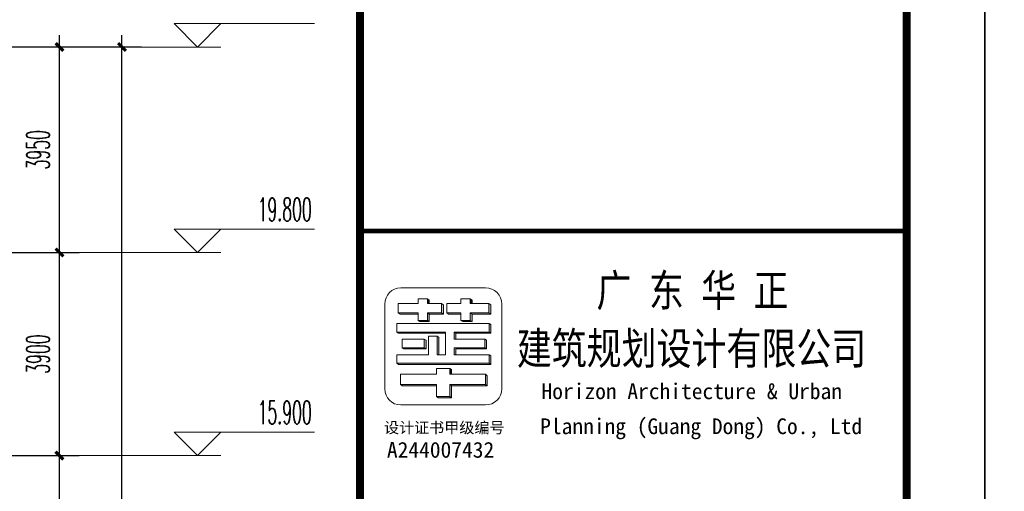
# Model space of a CAD drawing. Extents: x 1779708 to 7299578, y -1121471 to 88434.
# Tile 558 of 656: x 5420602 to 5439514, y -990343 to -981284. Entities that reach past the tile are written whole.
import ezdxf

# ---------------------------------------------------------------- set-up
doc = ezdxf.new("R2010")
doc.units = 0
doc.header["$LTSCALE"] = 1000
doc.header["$MEASUREMENT"] = 0
doc.layers.get('0').update_dxf_attribs({"linetype": 'CONTINUOUS'})
doc.layers.get('Defpoints').update_dxf_attribs({"linetype": 'CONTINUOUS'})
doc.layers.add('DIM_ELEV', color=3, linetype='CONTINUOUS', lineweight=13)
doc.layers.add('logo', color=81, linetype='CONTINUOUS', lineweight=18)
for name, color, linetype in [('PUB_DIM', 3, 'CONTINUOUS'), ('PUB_TEXT', 7, 'CONTINUOUS'), ('PUB_TITLE', 4, 'CONTINUOUS'), ('修改', 6, 'CONTINUOUS')]:
    doc.layers.add(name, color=color, linetype=linetype)
doc.styles.add('-宋体', font='simhei.ttf', dxfattribs={"width": 0.7})
doc.styles.add('-黑体', font='simhei.ttf', dxfattribs={"width": 0.7})
doc.styles.add('_TCH_DIM', font='SIMPLEX.shx', dxfattribs={"width": 0.7, "bigfont": 'GBCBIG.shx'})
doc.styles.add('_TCH_DIM_T3', font='SIMPLEX.shx', dxfattribs={"width": 0.494118, "bigfont": 'GBCBIG.shx'})
doc.dimstyles.new('_TCH_ARCH&&150', dxfattribs={"dimtxt": 446.25, "dimasz": 150, "dimexe": 375, "dimexo": 450, "dimgap": 189.375, "dimtad": 1, "dimdec": 0, "dimzin": 0, "dimdsep": 46, "dimtxsty": '_TCH_DIM_T3', "dimblk": 'ARCHTICK', "dimcen": 0.09, "dimdle": 225, "dimclrt": 7, "dimazin": 2, "dimtfac": 1, "dimtdec": 0, "dimtix": 1, "dimtmove": 2, "dimatfit": 3, "dimfxl": 250, "dimtolj": 1, "dimtzin": 0, "dimarcsym": 0})

# ---------------------------------------------------------------- blocks, each defined once
blk = doc.blocks.new('A$C6A191C33')
at = {"style": '-宋体'}
for s, height, p in [('设计证书甲级编号', 141.4, (32, 373)), ('A244007432', 202, (69, 59))]:
    blk.add_text(s, height=height, dxfattribs=at).set_placement(p)
blk = doc.blocks.new('A$C36B43F05')
at = {"layer": 'logo'}
h = blk.add_hatch(color=256, dxfattribs=at)
edge = h.paths.add_edge_path()
edge.add_line((44277, 10529), (44298, 10529))
edge.add_line((44298, 10529), (44298, 11224))
edge.add_line((44298, 11224), (44277, 11191))
edge.add_line((44277, 11191), (44277, 10529))
h = blk.add_hatch(color=256, dxfattribs=at)
edge = h.paths.add_edge_path()
edge.add_line((44871, 9521), (44708, 9521))
edge.add_line((44708, 9521), (44708, 11294))
edge.add_line((44708, 11294), (44687, 11261))
edge.add_line((44687, 11261), (44687, 9488))
edge.add_line((44687, 9488), (44851, 9488))
edge.add_line((44851, 9488), (44871, 9521))
h = blk.add_hatch(color=256, dxfattribs=at)
edge = h.paths.add_edge_path()
edge.add_line((45172, 10765), (45008, 10765))
edge.add_line((45008, 10765), (45008, 11190))
edge.add_line((45008, 11190), (44987, 11157))
edge.add_line((44987, 11157), (44987, 10732))
edge.add_line((44987, 10732), (45151, 10732))
edge.add_line((45151, 10732), (45172, 10765))
h = blk.add_hatch(color=256, dxfattribs=at)
edge = h.paths.add_edge_path()
edge.add_line((45287, 10356), (45308, 10356))
edge.add_line((45308, 10356), (45308, 11294))
edge.add_line((45308, 11294), (45287, 11261))
edge.add_line((45287, 11261), (45287, 10356))
h = blk.add_hatch(color=256, dxfattribs=at)
edge = h.paths.add_edge_path()
edge.add_line((45675, 11267), (45652, 11230))
edge.add_line((45652, 11230), (45652, 10885))
edge.add_line((45652, 10885), (45675, 10885))
edge.add_line((45675, 10885), (45675, 11267))
h = blk.add_hatch(color=256, dxfattribs=at)
edge = h.paths.add_edge_path()
edge.add_line((45855, 10435), (45675, 10435))
edge.add_line((45675, 10435), (45675, 10705))
edge.add_line((45675, 10705), (45531, 10705))
edge.add_line((45531, 10705), (45531, 10885))
edge.add_line((45531, 10885), (45508, 10849))
edge.add_line((45508, 10849), (45508, 10669))
edge.add_line((45508, 10669), (45652, 10669))
edge.add_line((45652, 10669), (45652, 10399))
edge.add_line((45652, 10399), (45832, 10399))
edge.add_line((45832, 10399), (45855, 10435))
edge.add_line((45855, 10435), (45855, 10435))
h = blk.add_hatch(color=256, dxfattribs=at)
edge = h.paths.add_edge_path()
edge.add_line((45945, 10705), (45855, 10705))
edge.add_line((45855, 10705), (45856, 10669))
edge.add_line((45856, 10669), (45923, 10669))
edge.add_line((45923, 10669), (45945, 10705))
h = blk.add_hatch(color=256, dxfattribs=at)
edge = h.paths.add_edge_path()
edge.add_line((44277, 9557), (44465, 9557))
edge.add_line((44465, 9557), (44496, 9590))
edge.add_line((44496, 9590), (44298, 9590))
edge.add_line((44298, 9590), (44298, 10273))
edge.add_line((44298, 10273), (44068, 10273))
edge.add_line((44068, 10273), (44068, 10529))
edge.add_line((44068, 10529), (44047, 10496))
edge.add_line((44047, 10496), (44047, 10240))
edge.add_line((44047, 10240), (44277, 10240))
edge.add_line((44277, 10240), (44277, 9557))
h = blk.add_hatch(color=256, dxfattribs=at)
edge = h.paths.add_edge_path()
edge.add_line((45226, 10520), (45206, 10487))
edge.add_line((45206, 10487), (44871, 10487))
edge.add_line((44871, 10487), (44871, 10520))
edge.add_line((44871, 10520), (45226, 10520))
h = blk.add_hatch(color=256, dxfattribs=at)
edge = h.paths.add_edge_path()
edge.add_line((44608, 10273), (44496, 10273))
edge.add_line((44496, 10273), (44496, 10241))
edge.add_line((44496, 10241), (44587, 10241))
edge.add_line((44587, 10241), (44608, 10273))
edge.add_line((44608, 10273), (44608, 10273))
h = blk.add_hatch(color=256, dxfattribs=at)
edge = h.paths.add_edge_path()
edge.add_line((45675, 10335), (45652, 10298))
edge.add_line((45652, 10298), (45652, 10065))
edge.add_line((45652, 10065), (45675, 10065))
edge.add_line((45675, 10065), (45675, 10335))
h = blk.add_hatch(color=256, dxfattribs=at)
edge = h.paths.add_edge_path()
edge.add_line((45172, 9603), (45008, 9603))
edge.add_line((45008, 9603), (45008, 10192))
edge.add_line((45008, 10192), (44871, 10192))
edge.add_line((44871, 10192), (44871, 10160))
edge.add_line((44871, 10160), (44987, 10160))
edge.add_line((44987, 10160), (44987, 9570))
edge.add_line((44987, 9570), (45151, 9570))
edge.add_line((45151, 9570), (45172, 9603))
h = blk.add_hatch(color=256, dxfattribs=at)
edge = h.paths.add_edge_path()
edge.add_line((45308, 10192), (45172, 10192))
edge.add_line((45172, 10192), (45172, 10160))
edge.add_line((45172, 10160), (45287, 10160))
edge.add_line((45287, 10160), (45287, 9488))
edge.add_line((45287, 9488), (45451, 9488))
edge.add_line((45451, 9488), (45472, 9521))
edge.add_line((45472, 9521), (45308, 9521))
edge.add_line((45308, 9521), (45308, 10192))
h = blk.add_hatch(color=256, dxfattribs=at)
edge = h.paths.add_edge_path()
edge.add_line((45531, 10065), (45508, 10028))
edge.add_line((45508, 10028), (45508, 9848))
edge.add_line((45508, 9848), (45652, 9848))
edge.add_line((45652, 9848), (45652, 9488))
edge.add_line((45652, 9488), (45832, 9488))
edge.add_line((45832, 9488), (45855, 9524))
edge.add_line((45855, 9524), (45675, 9524))
edge.add_line((45675, 9524), (45675, 9885))
edge.add_line((45675, 9885), (45531, 9885))
edge.add_line((45531, 9885), (45531, 10065))
h = blk.add_hatch(color=256, dxfattribs=at)
edge = h.paths.add_edge_path()
edge.add_line((45945, 9885), (45855, 9885))
edge.add_line((45855, 9885), (45855, 9849))
edge.add_line((45855, 9849), (45922, 9849))
edge.add_line((45922, 9849), (45945, 9885))
for p, q in [((44298, 11224), (44277, 11191)), ((44277, 10529), (44277, 11191)), ((44277, 11191), (44277, 10529)), ((44298, 11224), (44298, 10529)), ((44496, 11224), (44298, 11224)), ((44496, 10529), (44496, 11224)), ((44708, 11294), (44687, 11261)), ((44687, 11261), (44687, 9488)), ((44708, 11294), (44871, 11294)), ((44708, 11294), (44708, 9521)), ((44871, 11294), (44871, 10683)), ((45008, 11190), (44987, 11157)), ((45008, 11190), (45008, 10765)), ((45172, 11190), (45008, 11190)), ((45172, 10765), (45172, 11190)), ((45308, 11294), (45287, 11261)), ((45287, 11261), (45287, 10356)), ((45306, 11294), (45472, 11294)), ((45308, 11294), (45308, 10356)), ((45472, 11294), (45472, 9701)), ((45652, 11230), (45675, 11267)), ((45652, 10885), (45652, 11230)), ((45675, 11267), (45855, 11267)), ((45675, 10885), (45675, 11267)), ((45855, 11267), (45855, 10885)), ((44298, 11023), (44298, 10529)), ((44298, 10976), (44298, 10976)), ((44298, 10976), (44298, 10976)), ((44687, 9668), (44687, 11060)), ((44708, 9701), (44708, 11093)), ((44987, 10732), (44987, 11157)), ((45008, 10765), (45008, 10989)), ((45287, 10356), (45287, 11060)), ((45308, 10356), (45308, 11093)), ((45472, 11093), (45472, 11093)), ((45652, 10885), (45652, 11029)), ((45675, 11065), (45675, 11065)), ((45675, 11065), (45675, 10885)), ((45675, 10885), (45675, 11065)), ((45855, 10885), (45855, 11065)), ((44987, 10956), (44987, 10732)), ((45308, 10356), (45308, 10847)), ((45472, 10847), (45472, 9521)), ((45531, 10885), (45508, 10849)), ((45531, 10885), (45508, 10849)), ((45508, 10849), (45508, 10669)), ((45508, 10849), (45508, 10669)), ((45531, 10705), (45531, 10885)), ((45531, 10885), (45531, 10705)), ((45531, 10885), (45675, 10885)), ((45675, 10885), (45652, 10885)), ((45855, 10885), (45945, 10885)), ((45945, 10885), (45855, 10885)), ((45945, 10885), (45945, 10705)), ((44871, 10683), (45226, 10683)), ((45008, 10765), (44987, 10732)), ((45151, 10732), (44987, 10732)), ((45151, 10732), (44987, 10732)), ((45008, 10765), (45172, 10765)), ((45008, 10765), (45172, 10765)), ((45172, 10765), (45151, 10732)), ((45172, 10765), (45151, 10732)), ((45226, 10683), (45226, 10520)), ((45226, 10683), (45226, 10520)), ((45226, 10683), (45226, 10520)), ((45472, 10520), (45472, 10683)), ((45531, 10705), (45508, 10669)), ((45508, 10669), (45652, 10669)), ((45675, 10669), (45508, 10669)), ((45675, 10705), (45531, 10705)), ((45675, 10705), (45531, 10705)), ((45675, 10705), (45652, 10669)), ((45652, 10669), (45652, 10399)), ((45652, 10399), (45652, 10669)), ((45675, 10435), (45675, 10705)), ((45675, 10435), (45675, 10705)), ((45855, 10705), (45855, 10435)), ((45945, 10705), (45855, 10705)), ((45923, 10669), (45856, 10669)), ((45945, 10705), (45923, 10669)), ((44047, 10496), (44068, 10529)), ((44068, 10529), (44047, 10496)), ((44068, 10529), (44068, 10273)), ((44068, 10529), (44068, 10273)), ((44298, 10529), (44068, 10529)), ((44608, 10529), (44496, 10529)), ((44608, 10529), (44608, 10273)), ((44871, 10520), (44871, 10356)), ((45226, 10520), (44871, 10520)), ((44871, 10520), (45226, 10520)), ((44871, 10487), (44871, 10520)), ((44871, 10520), (44871, 10356)), ((45206, 10487), (44871, 10487)), ((44871, 10487), (45206, 10487)), ((45226, 10520), (45206, 10487)), ((45226, 10520), (45206, 10487)), ((45675, 10435), (45652, 10399)), ((45855, 10435), (45675, 10435)), ((45855, 10435), (45675, 10435)), ((45832, 10399), (45855, 10435)), ((45855, 10435), (45832, 10399)), ((45855, 10435), (45855, 10435)), ((44068, 10273), (44047, 10240)), ((44277, 10240), (44047, 10240)), ((44047, 10240), (44277, 10240)), ((44068, 10273), (44298, 10273)), ((44082, 10273), (44298, 10273)), ((44298, 10273), (44277, 10240)), ((44277, 9557), (44277, 10240)), ((44277, 10240), (44277, 9557)), ((44298, 10273), (44298, 9590)), ((44298, 10273), (44298, 9783)), ((44496, 10273), (44496, 10241)), ((44608, 10273), (44496, 10273)), ((44496, 9590), (44496, 10273)), ((44496, 10241), (44587, 10241)), ((44587, 10241), (44608, 10273)), ((44608, 10273), (44608, 10273)), ((44871, 10356), (45308, 10356)), ((45308, 10356), (45287, 10356)), ((45652, 10399), (45832, 10399)), ((45832, 10399), (45652, 10399)), ((45675, 10335), (45652, 10298)), ((45675, 10335), (45652, 10298)), ((45652, 10298), (45652, 10065)), ((45652, 10065), (45652, 10298)), ((45675, 10065), (45675, 10335)), ((45675, 10335), (45855, 10335)), ((45675, 10065), (45675, 10335)), ((45855, 10335), (45855, 10065)), ((44871, 10192), (44871, 9701)), ((45008, 10192), (44871, 10192)), ((44871, 10192), (45008, 10192)), ((44871, 10160), (44871, 10192)), ((44871, 9521), (44871, 10192)), ((44987, 10159), (44871, 10160)), ((44871, 10160), (44987, 10159)), ((44987, 9570), (44987, 10159)), ((44987, 10159), (44987, 9750)), ((45008, 9603), (45008, 10192)), ((45008, 10192), (45008, 9783)), ((45008, 10192), (45008, 9783)), ((45172, 10192), (45172, 9783)), ((45308, 10192), (45172, 10192)), ((45172, 10192), (45308, 10192)), ((45172, 10160), (45172, 10192)), ((45172, 9603), (45172, 10192)), ((45287, 10159), (45172, 10160)), ((45172, 10160), (45287, 10159)), ((45308, 10192), (45287, 10159)), ((45287, 9488), (45287, 10159)), ((45287, 10159), (45287, 9488)), ((45308, 9521), (45308, 10192)), ((45308, 10192), (45308, 9521)), ((45308, 9701), (45308, 10192)), ((45472, 10029), (45472, 9865)), ((45531, 10065), (45508, 10028)), ((45531, 10065), (45508, 10028)), ((45508, 10028), (45508, 9848)), ((45508, 10028), (45508, 9848)), ((45531, 9885), (45531, 10065)), ((45531, 10065), (45531, 9885)), ((45531, 10065), (45675, 10065)), ((45652, 10065), (45675, 10065)), ((45855, 10065), (45945, 10065)), ((45945, 10065), (45855, 10065)), ((45945, 10065), (45945, 9885)), ((45945, 10065), (45945, 9885)), ((45531, 9885), (45508, 9848)), ((45508, 9848), (45652, 9848)), ((45652, 9848), (45508, 9848)), ((45675, 9885), (45531, 9885)), ((45675, 9885), (45531, 9885)), ((45675, 9885), (45652, 9848)), ((45652, 9848), (45652, 9668)), ((45652, 9848), (45652, 9488)), ((45675, 9704), (45675, 9885)), ((45675, 9524), (45675, 9885)), ((45855, 9885), (45855, 9524)), ((45945, 9885), (45855, 9885)), ((45922, 9849), (45855, 9849)), ((45945, 9885), (45922, 9849)), ((44496, 9783), (44496, 9783)), ((44871, 9701), (44871, 9701)), ((44298, 9590), (44277, 9557)), ((44465, 9557), (44277, 9557)), ((44496, 9590), (44298, 9590)), ((44496, 9590), (44465, 9557)), ((44708, 9521), (44687, 9488)), ((44851, 9488), (44687, 9488)), ((44851, 9488), (44687, 9488)), ((44708, 9521), (44871, 9521)), ((44871, 9521), (44851, 9488)), ((45008, 9603), (44987, 9570)), ((45151, 9570), (44987, 9570)), ((45151, 9570), (44995, 9570)), ((45008, 9603), (45172, 9603)), ((45172, 9603), (45151, 9570)), ((45308, 9521), (45287, 9488)), ((45451, 9488), (45287, 9488)), ((45451, 9488), (45287, 9488)), ((45472, 9521), (45308, 9521)), ((45308, 9521), (45472, 9521)), ((45472, 9521), (45308, 9521)), ((45472, 9521), (45451, 9488)), ((45675, 9524), (45652, 9488)), ((45652, 9488), (45832, 9488)), ((45832, 9488), (45652, 9488)), ((45855, 9524), (45675, 9524)), ((45675, 9524), (45855, 9524)), ((45855, 9524), (45832, 9488)), ((45855, 9524), (45855, 9524))]:
    blk.add_line(p, q, dxfattribs=at)
blk.add_lwpolyline([(45847, 11526, -0.408151), (46157, 11215), (46157, 9587, -0.408151), (45847, 9276), (44218, 9276, -0.408151), (43907, 9587), (43907, 11215, -0.408151), (44218, 11526)], format="xyb", close=True, dxfattribs=at)
for points in [[(44277, 10529), (44298, 10529), (44298, 11224), (44277, 11191)], [(44871, 9521), (44708, 9521), (44708, 11294), (44687, 11261), (44687, 9488), (44851, 9488)], [(45172, 10765), (45008, 10765), (45008, 11190), (44987, 11157), (44987, 10732), (45151, 10732)], [(45287, 10356), (45308, 10356), (45308, 11294), (45287, 11261)], [(45675, 11267), (45652, 11230), (45652, 10885), (45675, 10885)], [(45945, 10705), (45855, 10705), (45856, 10669), (45923, 10669)], [(44277, 9557), (44465, 9557), (44496, 9590), (44298, 9590), (44298, 10273), (44068, 10273), (44068, 10529), (44047, 10496), (44047, 10240), (44277, 10240), (44277, 9557)], [(45172, 9603), (45008, 9603), (45008, 10192), (44871, 10192), (44871, 10160), (44987, 10160), (44987, 9570), (45151, 9570)], [(45308, 10192), (45172, 10192), (45172, 10160), (45287, 10160), (45287, 9488), (45451, 9488), (45472, 9521), (45308, 9521)], [(45531, 10065), (45508, 10028), (45508, 9848), (45652, 9848), (45652, 9488), (45832, 9488), (45855, 9524), (45675, 9524), (45675, 9885), (45531, 9885)], [(45945, 9885), (45855, 9885), (45855, 9849), (45922, 9849)]]:
    blk.add_lwpolyline(points, close=True, dxfattribs=at)
at = {"layer": 'PUB_TITLE'}
blk.add_line((47250, 12000), (47250, 1500), dxfattribs=at)
blk.add_lwpolyline([(0, 0), (126150, 0), (126150, 178350), (0, 178350)], close=True, dxfattribs=at)
at = {"layer": 'PUB_TITLE', "const_width": 150}
blk.add_lwpolyline([(1500, 1500), (124650, 1500), (124650, 174600), (1500, 174600)], close=True, dxfattribs=at)
at = {"layer": 'PUB_TITLE'}
for points, const_width in [([(124650, 12000), (1500, 12000)], 150), ([(47250, 1500), (47250, 12000)], 90)]:
    blk.add_lwpolyline(points, dxfattribs=dict(at, const_width=const_width))
at = {"layer": 'PUB_TEXT', "xscale": 1.5, "yscale": 1.5, "zscale": 1.5, "rotation": 270}
blk.add_blockref('A$C6A191C33', (42806, 11587), dxfattribs=at)
at = {"layer": 'PUB_TEXT', "style": '-黑体', "width": 0.8}
for s, p in [('建筑规划设计有限公司', (44687, 8989)), ('广 东 华 正', (45801, 7457))]:
    blk.add_text(s, height=615, rotation=270, dxfattribs=at).set_placement(p)
at = {"layer": 'PUB_TEXT', "style": '-宋体'}
for s, p in [(' Planning (Guang Dong) Co., Ltd', (43347, 8746)), ('Horizon Architecture & Urban', (44019, 8514))]:
    blk.add_text(s, height=303, rotation=270, dxfattribs=at).set_placement(p)
blk = doc.blocks.new('_ArchTick')
at = {"color": 0, "linetype": 'ByBlock', "const_width": 0.4}
blk.add_lwpolyline([(-0.5, -0.5), (0.5, 0.5)], dxfattribs=at)
blk = doc.blocks.new('*D164')
at = {"layer": 'Defpoints', "color": 0, "transparency": 16777216}
for p in [(5420634, -981808), (5422567, -981808), (5420634, -1005558)]:
    blk.add_point(p, dxfattribs=at)
at = {"layer": 'PUB_DIM', "color": 0, "lineweight": -2, "transparency": 16777216}
for p, q in [((5422567, -1005783), (5422567, -981583)), ((5421084, -981808), (5422942, -981808)), ((5421084, -1005558), (5422942, -1005558))]:
    blk.add_line(p, q, dxfattribs=at)
at = {"layer": 'PUB_DIM', "color": 0, "lineweight": -2, "transparency": 16777216, "xscale": 150, "yscale": 150, "zscale": 150}
for p, rotation in [((5422567, -981808), 90), ((5422567, -1005558), 270)]:
    blk.add_blockref('_ArchTick', p, dxfattribs=dict(at, rotation=rotation))
at = {"layer": 'PUB_DIM', "color": 7, "transparency": 16777216, "insert": (5422155, -993683), "char_height": 446.2, "attachment_point": 5, "rotation": 90, "style": '_TCH_DIM_T3'}
blk.add_mtext('\\A1;23750', dxfattribs=at)
blk = doc.blocks.new('*D169')
at = {"layer": 'Defpoints', "color": 0, "transparency": 16777216}
for p in [(5419434, -989658), (5421367, -989658), (5419434, -993558)]:
    blk.add_point(p, dxfattribs=at)
at = {"layer": 'PUB_DIM', "color": 0, "lineweight": -2, "transparency": 16777216}
for p, q in [((5421367, -993783), (5421367, -989433)), ((5419884, -989658), (5421742, -989658)), ((5419884, -993558), (5421742, -993558))]:
    blk.add_line(p, q, dxfattribs=at)
at = {"layer": 'PUB_DIM', "color": 0, "lineweight": -2, "transparency": 16777216, "xscale": 150, "yscale": 150, "zscale": 150}
for p, rotation in [((5421367, -989658), 90), ((5421367, -993558), 270)]:
    blk.add_blockref('_ArchTick', p, dxfattribs=dict(at, rotation=rotation))
at = {"layer": 'PUB_DIM', "color": 7, "transparency": 16777216, "insert": (5420955, -991608), "char_height": 446.2, "attachment_point": 5, "rotation": 90, "style": '_TCH_DIM_T3'}
blk.add_mtext('\\A1;3900', dxfattribs=at)
blk = doc.blocks.new('*D170')
at = {"layer": 'Defpoints', "color": 0, "transparency": 16777216}
for p in [(5419434, -985758), (5421367, -985758), (5419434, -989658)]:
    blk.add_point(p, dxfattribs=at)
at = {"layer": 'PUB_DIM', "color": 0, "lineweight": -2, "transparency": 16777216}
for p, q in [((5421367, -989883), (5421367, -985533)), ((5419884, -985758), (5421742, -985758)), ((5419884, -989658), (5421742, -989658))]:
    blk.add_line(p, q, dxfattribs=at)
at = {"layer": 'PUB_DIM', "color": 0, "lineweight": -2, "transparency": 16777216, "xscale": 150, "yscale": 150, "zscale": 150}
for p, rotation in [((5421367, -985758), 90), ((5421367, -989658), 270)]:
    blk.add_blockref('_ArchTick', p, dxfattribs=dict(at, rotation=rotation))
at = {"layer": 'PUB_DIM', "color": 7, "transparency": 16777216, "insert": (5420955, -987708), "char_height": 446.2, "attachment_point": 5, "rotation": 90, "style": '_TCH_DIM_T3'}
blk.add_mtext('\\A1;3900', dxfattribs=at)
blk = doc.blocks.new('*D171')
at = {"layer": 'Defpoints', "color": 0, "transparency": 16777216}
for p in [(5419434, -981808), (5421367, -981808), (5419434, -985758)]:
    blk.add_point(p, dxfattribs=at)
at = {"layer": 'PUB_DIM', "color": 0, "lineweight": -2, "transparency": 16777216}
for p, q in [((5421367, -985983), (5421367, -981583)), ((5419884, -981808), (5421742, -981808)), ((5419884, -985758), (5421742, -985758))]:
    blk.add_line(p, q, dxfattribs=at)
at = {"layer": 'PUB_DIM', "color": 0, "lineweight": -2, "transparency": 16777216, "xscale": 150, "yscale": 150, "zscale": 150}
for p, rotation in [((5421367, -981808), 90), ((5421367, -985758), 270)]:
    blk.add_blockref('_ArchTick', p, dxfattribs=dict(at, rotation=rotation))
at = {"layer": 'PUB_DIM', "color": 7, "transparency": 16777216, "insert": (5420955, -983783), "char_height": 446.2, "attachment_point": 5, "rotation": 90, "style": '_TCH_DIM_T3'}
blk.add_mtext('\\A1;3950', dxfattribs=at)

msp = doc.modelspace()

# ---------------------------------------------------------------- linework, layer by layer
at = {"layer": 'DIM_ELEV'}
for p, q in [((5424017.3, -981808.3), (5423567.3, -981358.3)), ((5423567.3, -981358.3), (5426267.3, -981358.3)), ((5424017.3, -981808.3), (5424467.3, -981358.3)), ((5421542.3, -981808.3), (5424467.3, -981808.3)), ((5424017.3, -985758.3), (5423567.3, -985308.3)), ((5423567.3, -985308.3), (5426267.3, -985308.3)), ((5424017.3, -985758.3), (5424467.3, -985308.3)), ((5421542.3, -985758.3), (5424467.3, -985758.3)), ((5424017.3, -989658.3), (5423567.3, -989208.3)), ((5423567.3, -989208.3), (5426267.3, -989208.3)), ((5424017.3, -989658.3), (5424467.3, -989208.3)), ((5421542.3, -989658.3), (5424467.3, -989658.3))]:
    msp.add_line(p, q, dxfattribs=at)

# ---------------------------------------------------------------- block references
at = {"layer": '修改', "rotation": 90}
for p in [(5439139.1, -1032592.1), (5617489.1, -1032592.1)]:
    msp.add_blockref('A$C36B43F05', p, dxfattribs=at)

# ---------------------------------------------------------------- texts
at = {"layer": 'PUB_TEXT', "color": 7, "style": '_TCH_DIM', "width": 0.494118}
for s, p in [('19.800', (5425172.3, -985150.8)), ('15.900', (5425172.3, -989050.8))]:
    msp.add_text(s, height=446.25, dxfattribs=at).set_placement(p)

# ---------------------------------------------------------------- dimensions: what is measured, and where the dimension line sits
at = {"layer": 'PUB_DIM'}
for p1, p2, picture, middle in [((5419434.5, -985758.3), (5419434.5, -981808.3), '*D171', (5420954.8, -983783.3)), ((5420634.5, -1005558.3), (5420634.5, -981808.3), '*D164', (5422154.8, -993683.3)), ((5419434.5, -989658.3), (5419434.5, -985758.3), '*D170', (5420954.8, -987708.3)), ((5419434.5, -993558.3), (5419434.5, -989658.3), '*D169', (5420954.8, -991608.3))]:
    dim = msp.add_aligned_dim(p1=p1, p2=p2, distance=-1932.8, dimstyle='_TCH_ARCH&&150', dxfattribs=at)
    dim.commit()
    dim.dimension.update_dxf_attribs({"geometry": picture, "text_midpoint": middle})

doc.saveas('drawing.dxf')
